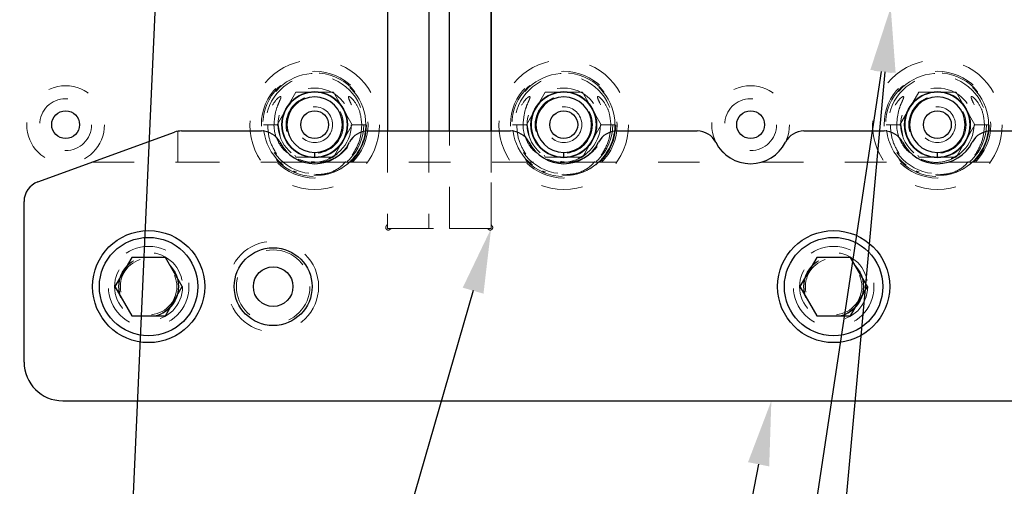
# Model space of a CAD drawing. Header units: inches. Extents: x 1880 to 2363, y -453 to -54.
# Tile 359 of 656: x 2038.82 to 2041.19, y -267.57 to -266.45. Entities that reach past the tile are written whole.
import ezdxf

# ---------------------------------------------------------------- set-up
doc = ezdxf.new("R2010")
doc.units = ezdxf.units.IN
doc.header["$LTSCALE"] = 0.5
doc.header["$MEASUREMENT"] = 0
doc.linetypes.add('HIDDEN', pattern=[0.225, 0.15, -0.075])
for name, color, linetype in [('DIE-M-S', 8, 'Continuous'), ('DIE-M-S2', 1, 'Continuous'), ('DIE-M-S3', 8, 'Continuous'), ('DSS-M-S', 53, 'Continuous'), ('RAI-M-S', 8, 'Continuous'), ('SID-M-S', 105, 'Continuous'), ('SVD-M-S', 8, 'Continuous')]:
    doc.layers.add(name, color=color, linetype=linetype)

msp = doc.modelspace()

# ---------------------------------------------------------------- linework, layer by layer
at = {"layer": 'DIE-M-S', "linetype": 'Continuous', "lineweight": 25}
for p, q in [((2039.70679, -266.23618), (2039.70679, -266.71872)), ((2039.95679, -266.71872), (2039.95679, -266.23618))]:
    msp.add_line(p, q, dxfattribs=at)
at = {"layer": 'DIE-M-S', "linetype": 'HIDDEN', "lineweight": 18}
for p, q in [((2039.70679, -266.71872), (2039.70679, -266.94267)), ((2039.95679, -266.94267), (2039.95679, -266.71872)), ((2039.71775, -266.95362), (2039.94584, -266.95362))]:
    msp.add_line(p, q, dxfattribs=at)
at = {"layer": 'DIE-M-S', "linetype": 'Continuous', "lineweight": 25}
for centre, radius in [((2039.53179, -266.70362), 0.079), ((2040.13179, -266.70362), 0.079), ((2041.03179, -266.70362), 0.079), ((2038.93179, -266.70362), 0.0335), ((2040.58179, -266.70362), 0.0335)]:
    msp.add_circle(centre, radius, dxfattribs=at)
at = {"layer": 'DIE-M-S', "linetype": 'HIDDEN', "lineweight": 18}
for centre in [(2039.13179, -267.09372), (2040.78179, -267.09372)]:
    msp.add_circle(centre, 0.068, dxfattribs=at)
for centre, start, end in [((2039.70891, -266.9515), 132.59227, 317.40773), ((2039.70079, -266.94267), 312.59227, 0), ((2039.71775, -266.95962), 90, 137.40773), ((2039.94584, -266.95962), 42.59227, 90), ((2039.95467, -266.9515), 222.59227, 47.40773), ((2039.96279, -266.94267), 180, 227.40773)]:
    msp.add_arc(centre, 0.006, start, end, dxfattribs=at)
at = {"layer": 'DIE-M-S2', "linetype": 'Continuous', "lineweight": 25}
for p, q in [((2039.70679, -266.23618), (2039.70679, -266.71872)), ((2039.80679, -266.23618), (2039.80679, -266.71872)), ((2039.85679, -266.71872), (2039.85679, -266.23618)), ((2039.95679, -266.23618), (2039.95679, -266.71872))]:
    msp.add_line(p, q, dxfattribs=at)
at = {"layer": 'DIE-M-S2', "linetype": 'HIDDEN', "lineweight": 18}
for p, q in [((2039.70679, -266.71872), (2039.70679, -266.95362)), ((2039.80679, -266.71872), (2039.80679, -266.95362)), ((2039.85679, -266.95362), (2039.85679, -266.71872)), ((2039.95679, -266.71872), (2039.95679, -266.95362)), ((2039.80679, -266.95362), (2039.70679, -266.95362)), ((2039.95679, -266.95362), (2039.85679, -266.95362))]:
    msp.add_line(p, q, dxfattribs=at)
at = {"layer": 'DIE-M-S3', "linetype": 'HIDDEN', "lineweight": 18}
for p, q in [((2039.56526, -266.70362), (2039.56526, -266.70362)), ((2039.5751, -266.70362), (2039.5751, -266.70362)), ((2039.60069, -266.70362), (2039.60069, -266.70362)), ((2039.61053, -266.70362), (2039.61053, -266.70362)), ((2040.16526, -266.70362), (2040.16526, -266.70362)), ((2040.1751, -266.70362), (2040.1751, -266.70362)), ((2040.20069, -266.70362), (2040.20069, -266.70362)), ((2040.21053, -266.70362), (2040.21053, -266.70362)), ((2041.06526, -266.70362), (2041.06526, -266.70362)), ((2041.0751, -266.70362), (2041.0751, -266.70362)), ((2041.10069, -266.70362), (2041.10069, -266.70362)), ((2041.11053, -266.70362), (2041.11053, -266.70362)), ((2039.53179, -266.82173), (2039.53179, -266.82173)), ((2040.13179, -266.82173), (2040.13179, -266.82173)), ((2041.03179, -266.82173), (2041.03179, -266.82173))]:
    msp.add_line(p, q, dxfattribs=at)
for centre, radius in [((2039.53179, -266.70362), 0.125), ((2039.53179, -266.70362), 0.11811), ((2040.13179, -266.70362), 0.125), ((2040.13179, -266.70362), 0.11811), ((2041.03179, -266.70362), 0.125), ((2041.03179, -266.70362), 0.11811), ((2038.93179, -266.70362), 0.0625), ((2039.53179, -266.70362), 0.0689), ((2040.13179, -266.70362), 0.0689), ((2040.58179, -266.70362), 0.0625), ((2041.03179, -266.70362), 0.0689), ((2039.53179, -266.70362), 0.04331), ((2040.13179, -266.70362), 0.04331), ((2041.03179, -266.70362), 0.04331), ((2039.43179, -267.09372), 0.10937)]:
    msp.add_circle(centre, radius, dxfattribs=at)
at = {"layer": 'DIE-M-S3', "linetype": 'Continuous', "lineweight": 25}
for centre in [(2039.53179, -266.70362), (2040.13179, -266.70362), (2041.03179, -266.70362)]:
    msp.add_circle(centre, 0.03346, dxfattribs=at)
for centre, radius, start, end in [((2039.53179, -266.70362), 0.07874, 0, 270), ((2039.53179, -266.70362), 0.06693, 0, 270), ((2040.13179, -266.70362), 0.07874, 0, 270), ((2040.13179, -266.70362), 0.06693, 0, 270), ((2041.03179, -266.70362), 0.07874, 0, 270), ((2041.03179, -266.70362), 0.06693, 0, 270), ((2039.53179, -266.70362), 0.07874, 270, 0), ((2039.53179, -266.70362), 0.06693, 270, 0), ((2040.13179, -266.70362), 0.07874, 270, 0), ((2040.13179, -266.70362), 0.06693, 270, 0), ((2041.03179, -266.70362), 0.07874, 270, 0), ((2041.03179, -266.70362), 0.06693, 270, 0)]:
    msp.add_arc(centre, radius, start, end, dxfattribs=at)
for points in [[(2039.53179, -266.78236), (2039.53179, -266.78215), (2039.53179, -266.78172), (2039.53179, -266.77853), (2039.53179, -266.77455), (2039.53179, -266.77185), (2039.53179, -266.77055)], [(2040.13179, -266.78236), (2040.13179, -266.78215), (2040.13179, -266.78172), (2040.13179, -266.77853), (2040.13179, -266.77455), (2040.13179, -266.77185), (2040.13179, -266.77055)], [(2041.03179, -266.78236), (2041.03179, -266.78215), (2041.03179, -266.78172), (2041.03179, -266.77853), (2041.03179, -266.77455), (2041.03179, -266.77185), (2041.03179, -266.77055)]]:
    msp.add_open_spline(points, degree=3, knots=[0, 0, 0, 0, 0.2702613, 0.5624294, 0.7897364, 1, 1, 1, 1], dxfattribs=at)
at = {"layer": 'DSS-M-S', "linetype": 'HIDDEN', "lineweight": 18}
for centre, radius in [((2039.53179, -266.70362), 0.1285), ((2040.13179, -266.70362), 0.1285), ((2041.03179, -266.70362), 0.1285), ((2038.93179, -266.70362), 0.09375), ((2040.58179, -266.70362), 0.09375)]:
    msp.add_circle(centre, radius, dxfattribs=at)
at = {"layer": 'RAI-M-S', "linetype": 'Continuous', "lineweight": 25}
for p, q in [((2038.86469, -266.84165), (2039.19414, -266.72174)), ((2039.21124, -266.71872), (2039.40335, -266.71872)), ((2039.66024, -266.71872), (2040.00335, -266.71872)), ((2040.26024, -266.71872), (2040.45335, -266.71872)), ((2040.71024, -266.71872), (2040.90335, -266.71872)), ((2041.16024, -266.71872), (2041.65335, -266.71872)), ((2038.83179, -267.27572), (2038.83179, -266.88863)), ((2038.92479, -267.36872), (2042.33879, -267.36872))]:
    msp.add_line(p, q, dxfattribs=at)
at = {"layer": 'RAI-M-S', "linetype": 'HIDDEN', "lineweight": 18}
for p, q in [((2039.20243, -266.71951), (2039.20243, -266.79362)), ((2038.99664, -266.79362), (2039.20243, -266.79362)), ((2039.20243, -266.79362), (2039.50466, -266.79362)), ((2039.55892, -266.79362), (2040.10466, -266.79362)), ((2040.15892, -266.79362), (2040.55466, -266.79362)), ((2040.60892, -266.79362), (2041.00466, -266.79362)), ((2041.05892, -266.79362), (2041.75466, -266.79362))]:
    msp.add_line(p, q, dxfattribs=at)
for centre in [(2039.13179, -267.09372), (2040.78179, -267.09372)]:
    msp.add_circle(centre, 0.097, dxfattribs=at)
at = {"layer": 'RAI-M-S', "linetype": 'Continuous', "lineweight": 25}
msp.add_circle((2039.43179, -267.09372), 0.09375, dxfattribs=at)
for centre, radius, start, end in [((2039.21124, -266.76872), 0.05, 90, 110), ((2039.40335, -266.76872), 0.05, 26.87743, 90), ((2039.66024, -266.76872), 0.05, 90, 153.12257), ((2040.00335, -266.76872), 0.05, 26.87743, 90), ((2040.26024, -266.76872), 0.05, 90, 153.12257), ((2040.45335, -266.76872), 0.05, 26.87743, 90), ((2040.71024, -266.76872), 0.05, 90, 153.12257), ((2040.90335, -266.76872), 0.05, 26.87743, 90), ((2041.16024, -266.76872), 0.05, 90, 153.12257), ((2039.53179, -266.70362), 0.094, 206.87743, 333.12257), ((2040.13179, -266.70362), 0.094, 206.87743, 333.12257), ((2040.58179, -266.70362), 0.094, 206.87743, 333.12257), ((2041.03179, -266.70362), 0.094, 206.87743, 333.12257), ((2038.88179, -266.88863), 0.05, 110, 180), ((2038.92479, -267.27572), 0.093, 180, 270)]:
    msp.add_arc(centre, radius, start, end, dxfattribs=at)
at = {"layer": 'SID-M-S'}
for p, q in [((2039.15875, -266.15581), (2038.80867, -274.01583)), ((2040.896, -266.57537), (2039.77208, -274.0178)), ((2040.90519, -266.57648), (2040.23008, -274.01643)), ((2039.91342, -267.10347), (2037.91036, -274.02323)), ((2040.60112, -267.52168), (2039.29816, -274.0194))]:
    msp.add_line(p, q, dxfattribs=at)
for points in [[(2040.87029, -266.57149), (2040.91929, -266.42112), (2040.87029, -266.57149), (2040.92171, -266.57926)], [(2040.8793, -266.57413), (2040.91929, -266.42112), (2040.8793, -266.57413), (2040.93109, -266.57883)], [(2039.88844, -267.09624), (2039.95679, -266.95362), (2039.88844, -267.09624), (2039.93839, -267.1107)], [(2040.57563, -267.51657), (2040.63179, -267.36872), (2040.57563, -267.51657), (2040.62661, -267.52679)]]:
    msp.add_solid(points, dxfattribs=at)
at = {"layer": 'SVD-M-S', "linetype": 'HIDDEN', "lineweight": 18}
for p, q in [((2039.44161, -266.70362), (2039.4867, -266.62552)), ((2039.4867, -266.62552), (2039.57688, -266.62552)), ((2039.57688, -266.62552), (2039.62197, -266.70362)), ((2040.04161, -266.70362), (2040.0867, -266.62552)), ((2040.0867, -266.62552), (2040.17688, -266.62552)), ((2040.17688, -266.62552), (2040.22197, -266.70362)), ((2040.94161, -266.70362), (2040.9867, -266.62552)), ((2040.9867, -266.62552), (2041.07688, -266.62552)), ((2041.07688, -266.62552), (2041.12197, -266.70362)), ((2039.42094, -266.70362), (2039.40854, -266.70362)), ((2039.44341, -266.70362), (2039.40867, -266.70362)), ((2039.44354, -266.70362), (2039.42094, -266.70362)), ((2039.44436, -266.70839), (2039.44161, -266.70362)), ((2039.4483, -266.73129), (2039.44354, -266.70362)), ((2039.62197, -266.70362), (2039.57688, -266.78172)), ((2039.65496, -266.70362), (2039.62012, -266.70362)), ((2039.62017, -266.70362), (2039.65491, -266.70362)), ((2039.65504, -266.70362), (2039.62023, -266.70362)), ((2040.02094, -266.70362), (2040.00854, -266.70362)), ((2040.04341, -266.70362), (2040.00867, -266.70362)), ((2040.04354, -266.70362), (2040.02094, -266.70362)), ((2040.04436, -266.70839), (2040.04161, -266.70362)), ((2040.0483, -266.73129), (2040.04354, -266.70362)), ((2040.22197, -266.70362), (2040.17688, -266.78172)), ((2040.25496, -266.70362), (2040.22012, -266.70362)), ((2040.22017, -266.70362), (2040.25491, -266.70362)), ((2040.25504, -266.70362), (2040.22023, -266.70362)), ((2040.92094, -266.70362), (2040.90854, -266.70362)), ((2040.94341, -266.70362), (2040.90867, -266.70362)), ((2040.94354, -266.70362), (2040.92094, -266.70362)), ((2040.94436, -266.70839), (2040.94161, -266.70362)), ((2040.9483, -266.73129), (2040.94354, -266.70362)), ((2041.12197, -266.70362), (2041.07688, -266.78172)), ((2041.15496, -266.70362), (2041.12012, -266.70362)), ((2041.12017, -266.70362), (2041.15491, -266.70362)), ((2041.15504, -266.70362), (2041.12023, -266.70362)), ((2039.4867, -266.78172), (2039.48423, -266.77745)), ((2039.57688, -266.78172), (2039.4867, -266.78172)), ((2039.58369, -266.77559), (2039.56526, -266.78488)), ((2040.0867, -266.78172), (2040.08423, -266.77745)), ((2040.17688, -266.78172), (2040.0867, -266.78172)), ((2040.18369, -266.77559), (2040.16526, -266.78488)), ((2040.9867, -266.78172), (2040.98423, -266.77745)), ((2041.07688, -266.78172), (2040.9867, -266.78172)), ((2041.08369, -266.77559), (2041.06526, -266.78488))]:
    msp.add_line(p, q, dxfattribs=at)
at = {"layer": 'SVD-M-S', "linetype": 'Continuous', "lineweight": 25}
for p, q in [((2039.0912, -267.02341), (2039.0506, -267.09372)), ((2039.17239, -267.02341), (2039.0912, -267.02341)), ((2039.21298, -267.09372), (2039.17239, -267.02341)), ((2040.7412, -267.02341), (2040.7006, -267.09372)), ((2040.82239, -267.02341), (2040.7412, -267.02341)), ((2040.86298, -267.09372), (2040.82239, -267.02341)), ((2039.0506, -267.09372), (2039.0912, -267.16403)), ((2039.17239, -267.16403), (2039.21298, -267.09372)), ((2040.7006, -267.09372), (2040.7412, -267.16403)), ((2040.82239, -267.16403), (2040.86298, -267.09372)), ((2039.0912, -267.16403), (2039.17239, -267.16403)), ((2040.7412, -267.16403), (2040.82239, -267.16403))]:
    msp.add_line(p, q, dxfattribs=at)
at = {"layer": 'SVD-M-S', "linetype": 'HIDDEN', "lineweight": 18}
for centre, radius in [((2039.53179, -266.70362), 0.15625), ((2040.13179, -266.70362), 0.15625), ((2041.03179, -266.70362), 0.15625), ((2039.53179, -266.70362), 0.08825), ((2040.13179, -266.70362), 0.08825), ((2041.03179, -266.70362), 0.08825), ((2039.53179, -266.70362), 0.078), ((2040.13179, -266.70362), 0.078), ((2041.03179, -266.70362), 0.078), ((2039.13179, -267.09372), 0.082), ((2039.13179, -267.09372), 0.07247), ((2039.13179, -267.09372), 0.0722), ((2039.13179, -267.09372), 0.07168), ((2039.43179, -267.09372), 0.0885), ((2040.78179, -267.09372), 0.082), ((2040.78179, -267.09372), 0.07247), ((2040.78179, -267.09372), 0.0722), ((2040.78179, -267.09372), 0.07168)]:
    msp.add_circle(centre, radius, dxfattribs=at)
at = {"layer": 'SVD-M-S', "linetype": 'Continuous', "lineweight": 25}
for centre, radius in [((2039.13179, -267.09372), 0.135), ((2039.13179, -267.09372), 0.1186), ((2040.78179, -267.09372), 0.135), ((2040.78179, -267.09372), 0.1186), ((2039.43179, -267.09372), 0.04775)]:
    msp.add_circle(centre, radius, dxfattribs=at)
at = {"layer": 'SVD-M-S', "linetype": 'HIDDEN', "lineweight": 18}
for centre, start, end in [((2039.53179, -266.70362), 0, 315.72721), ((2040.13179, -266.70362), 0, 315.72721), ((2041.03179, -266.70362), 0, 315.72721), ((2039.53179, -266.70362), 315.72721, 0), ((2040.13179, -266.70362), 315.72721, 0), ((2041.03179, -266.70362), 315.72721, 0)]:
    msp.add_arc(centre, 0.12325, start, end, dxfattribs=at)
for points, knots in [([(2039.43367, -266.70362), (2039.43468, -266.69178), (2039.43618, -266.67408), (2039.44363, -266.65485), (2039.44774, -266.64557), (2039.44968, -266.64091), (2039.45044, -266.6385), (2039.45063, -266.63726), (2039.45058, -266.63658), (2039.45044, -266.63619), (2039.4502, -266.63593), (2039.44991, -266.63579), (2039.44943, -266.63574), (2039.44826, -266.63598), (2039.44453, -266.63816), (2039.43556, -266.64712), (2039.42384, -266.66686), (2039.41873, -266.68837), (2039.41846, -266.70142), (2039.41841, -266.70362)], [0, 0, 0, 0, 0.2379614, 0.3558648, 0.4139563, 0.4430096, 0.4576723, 0.4650202, 0.468145, 0.4713047, 0.4731896, 0.4750753, 0.4777409, 0.4826796, 0.4989153, 0.5638328, 0.7365381, 0.9556022, 1, 1, 1, 1]), ([(2039.64517, -266.70362), (2039.6441, -266.69238), (2039.6422, -266.67223), (2039.63028, -266.65023), (2039.62069, -266.63945), (2039.61589, -266.63622), (2039.61447, -266.63579), (2039.61399, -266.63574), (2039.61359, -266.63582), (2039.61332, -266.63598), (2039.61311, -266.63626), (2039.61297, -266.63675), (2039.613, -266.63824), (2039.61482, -266.64352), (2039.62069, -266.65607), (2039.62813, -266.6769), (2039.62931, -266.6946), (2039.62991, -266.70362)], [0, 0, 0, 0, 0.2257023, 0.4042496, 0.4931466, 0.5153527, 0.5191338, 0.5229358, 0.5250771, 0.5272378, 0.5291333, 0.5319246, 0.5373757, 0.5588102, 0.6434775, 0.8183439, 1, 1, 1, 1]), ([(2040.03367, -266.70362), (2040.03468, -266.69178), (2040.03618, -266.67408), (2040.04363, -266.65485), (2040.04774, -266.64557), (2040.04968, -266.64091), (2040.05044, -266.6385), (2040.05063, -266.63726), (2040.05058, -266.63658), (2040.05044, -266.63619), (2040.0502, -266.63593), (2040.04991, -266.63579), (2040.04943, -266.63574), (2040.04826, -266.63598), (2040.04453, -266.63816), (2040.03556, -266.64712), (2040.02384, -266.66686), (2040.01873, -266.68837), (2040.01846, -266.70142), (2040.01841, -266.70362)], [0, 0, 0, 0, 0.2379614, 0.3558648, 0.4139563, 0.4430096, 0.4576723, 0.4650202, 0.468145, 0.4713047, 0.4731896, 0.4750753, 0.4777409, 0.4826796, 0.4989153, 0.5638328, 0.7365381, 0.9556022, 1, 1, 1, 1]), ([(2040.24517, -266.70362), (2040.2441, -266.69238), (2040.2422, -266.67223), (2040.23028, -266.65023), (2040.22069, -266.63945), (2040.21589, -266.63622), (2040.21447, -266.63579), (2040.21399, -266.63574), (2040.21359, -266.63582), (2040.21332, -266.63598), (2040.21311, -266.63626), (2040.21297, -266.63675), (2040.213, -266.63824), (2040.21482, -266.64352), (2040.22069, -266.65607), (2040.22813, -266.6769), (2040.22931, -266.6946), (2040.22991, -266.70362)], [0, 0, 0, 0, 0.2257023, 0.4042496, 0.4931466, 0.5153527, 0.5191338, 0.5229358, 0.5250771, 0.5272378, 0.5291333, 0.5319246, 0.5373757, 0.5588102, 0.6434775, 0.8183439, 1, 1, 1, 1]), ([(2040.93367, -266.70362), (2040.93468, -266.69178), (2040.93618, -266.67408), (2040.94363, -266.65485), (2040.94774, -266.64557), (2040.94968, -266.64091), (2040.95044, -266.6385), (2040.95063, -266.63726), (2040.95058, -266.63658), (2040.95044, -266.63619), (2040.9502, -266.63593), (2040.94991, -266.63579), (2040.94943, -266.63574), (2040.94826, -266.63598), (2040.94453, -266.63816), (2040.93556, -266.64712), (2040.92384, -266.66686), (2040.91873, -266.68837), (2040.91846, -266.70142), (2040.91841, -266.70362)], [0, 0, 0, 0, 0.2379614, 0.3558648, 0.4139563, 0.4430096, 0.4576723, 0.4650202, 0.468145, 0.4713047, 0.4731896, 0.4750753, 0.4777409, 0.4826796, 0.4989153, 0.5638328, 0.7365381, 0.9556022, 1, 1, 1, 1]), ([(2041.14517, -266.70362), (2041.1441, -266.69238), (2041.1422, -266.67223), (2041.13028, -266.65023), (2041.12069, -266.63945), (2041.11589, -266.63622), (2041.11447, -266.63579), (2041.11399, -266.63574), (2041.11359, -266.63582), (2041.11332, -266.63598), (2041.11311, -266.63626), (2041.11297, -266.63675), (2041.113, -266.63824), (2041.11482, -266.64352), (2041.12069, -266.65607), (2041.12813, -266.6769), (2041.12931, -266.6946), (2041.12991, -266.70362)], [0, 0, 0, 0, 0.2257023, 0.4042496, 0.4931466, 0.5153527, 0.5191338, 0.5229358, 0.5250771, 0.5272378, 0.5291333, 0.5319246, 0.5373757, 0.5588102, 0.6434775, 0.8183439, 1, 1, 1, 1]), ([(2039.44001, -266.7743), (2039.43386, -266.76381), (2039.42107, -266.742), (2039.41932, -266.71673), (2039.41841, -266.70362)], [0, 0, 0, 0, 0.48118328, 1, 1, 1, 1]), ([(2039.43367, -266.70362), (2039.43376, -266.7066), (2039.43418, -266.71998), (2039.44174, -266.74315), (2039.45521, -266.76428), (2039.46678, -266.7715), (2039.46926, -266.77305)], [0, 0, 0, 0, 0.1103256, 0.495314, 0.891973, 1, 1, 1, 1]), ([(2039.4923, -266.78702), (2039.50129, -266.79), (2039.52027, -266.7963), (2039.55106, -266.79319), (2039.57971, -266.78087), (2039.60254, -266.75992), (2039.61417, -266.73834), (2039.61802, -266.7239), (2039.61918, -266.7175), (2039.61959, -266.71446), (2039.6199, -266.71147), (2039.62007, -266.70924), (2039.62021, -266.70646), (2039.62022, -266.70458), (2039.62023, -266.70362)], [0, 0, 0, 0, 0.1567393, 0.3310772, 0.5021307, 0.6703066, 0.8382693, 0.9026123, 0.9186663, 0.9466697, 0.953668, 0.9686986, 0.983972, 1, 1, 1, 1]), ([(2039.52405, -266.7925), (2039.53072, -266.7934), (2039.54797, -266.79574), (2039.5757, -266.78744), (2039.60282, -266.76964), (2039.62215, -266.74356), (2039.62938, -266.71996), (2039.62982, -266.7066), (2039.62991, -266.70362)], [0, 0, 0, 0, 0.1284288, 0.3324816, 0.5385166, 0.7437376, 0.9429204, 1, 1, 1, 1]), ([(2039.64517, -266.70362), (2039.64422, -266.71672), (2039.64232, -266.74301), (2039.62893, -266.76569), (2039.62221, -266.77707)], [0, 0, 0, 0, 0.4982217, 1, 1, 1, 1]), ([(2040.04001, -266.7743), (2040.03386, -266.76381), (2040.02107, -266.742), (2040.01932, -266.71673), (2040.01841, -266.70362)], [0, 0, 0, 0, 0.4811833, 1, 1, 1, 1]), ([(2040.03367, -266.70362), (2040.03376, -266.7066), (2040.03418, -266.71998), (2040.04174, -266.74315), (2040.05521, -266.76428), (2040.06678, -266.7715), (2040.06926, -266.77305)], [0, 0, 0, 0, 0.1103256, 0.495314, 0.891973, 1, 1, 1, 1]), ([(2040.0923, -266.78702), (2040.10129, -266.79), (2040.12027, -266.7963), (2040.15106, -266.79319), (2040.17971, -266.78087), (2040.20254, -266.75992), (2040.21417, -266.73834), (2040.21802, -266.7239), (2040.21918, -266.7175), (2040.21959, -266.71446), (2040.2199, -266.71147), (2040.22007, -266.70924), (2040.22021, -266.70646), (2040.22022, -266.70458), (2040.22023, -266.70362)], [0, 0, 0, 0, 0.1567393, 0.3310772, 0.5021307, 0.6703066, 0.8382693, 0.9026123, 0.9186663, 0.9466697, 0.953668, 0.9686986, 0.983972, 1, 1, 1, 1]), ([(2040.12405, -266.7925), (2040.13072, -266.7934), (2040.14797, -266.79574), (2040.1757, -266.78744), (2040.20282, -266.76964), (2040.22215, -266.74356), (2040.22938, -266.71996), (2040.22982, -266.7066), (2040.22991, -266.70362)], [0, 0, 0, 0, 0.1284288, 0.3324816, 0.5385166, 0.7437376, 0.9429204, 1, 1, 1, 1]), ([(2040.24517, -266.70362), (2040.24422, -266.71672), (2040.24232, -266.74301), (2040.22893, -266.76569), (2040.22221, -266.77707)], [0, 0, 0, 0, 0.4982217, 1, 1, 1, 1]), ([(2040.94001, -266.7743), (2040.93386, -266.76381), (2040.92107, -266.742), (2040.91932, -266.71673), (2040.91841, -266.70362)], [0, 0, 0, 0, 0.4811833, 1, 1, 1, 1]), ([(2040.93367, -266.70362), (2040.93376, -266.7066), (2040.93418, -266.71998), (2040.94174, -266.74315), (2040.95521, -266.76428), (2040.96678, -266.7715), (2040.96926, -266.77305)], [0, 0, 0, 0, 0.1103256, 0.495314, 0.891973, 1, 1, 1, 1]), ([(2040.9923, -266.78702), (2041.00129, -266.79), (2041.02027, -266.7963), (2041.05106, -266.79319), (2041.07971, -266.78087), (2041.10254, -266.75992), (2041.11417, -266.73834), (2041.11802, -266.7239), (2041.11918, -266.7175), (2041.11959, -266.71446), (2041.1199, -266.71147), (2041.12007, -266.70924), (2041.12021, -266.70646), (2041.12022, -266.70458), (2041.12023, -266.70362)], [0, 0, 0, 0, 0.1567393, 0.3310772, 0.5021307, 0.6703066, 0.8382693, 0.9026123, 0.9186663, 0.9466697, 0.953668, 0.9686986, 0.983972, 1, 1, 1, 1]), ([(2041.14517, -266.70362), (2041.14422, -266.71672), (2041.14232, -266.74301), (2041.12893, -266.76569), (2041.12221, -266.77707)], [0, 0, 0, 0, 0.4982217, 1, 1, 1, 1]), ([(2039.62004, -266.78966), (2039.61883, -266.79087), (2039.60797, -266.80171), (2039.58343, -266.81782), (2039.54357, -266.82778), (2039.50407, -266.82299), (2039.47568, -266.81198), (2039.46465, -266.80038), (2039.46261, -266.79823)], [0, 0, 0, 0, 0.0296945, 0.2651226, 0.4965645, 0.7242061, 0.9489615, 1, 1, 1, 1]), ([(2039.60648, -266.79276), (2039.6027, -266.79683), (2039.59008, -266.81047), (2039.56337, -266.82258), (2039.54109, -266.82368), (2039.53179, -266.82415)], [0, 0, 0, 0, 0.1988974, 0.665848, 1, 1, 1, 1]), ([(2040.22004, -266.78966), (2040.21883, -266.79087), (2040.20797, -266.80171), (2040.18343, -266.81782), (2040.14357, -266.82778), (2040.10407, -266.82299), (2040.07568, -266.81198), (2040.06465, -266.80038), (2040.06261, -266.79823)], [0, 0, 0, 0, 0.0296945, 0.2651226, 0.4965645, 0.7242061, 0.9489615, 1, 1, 1, 1]), ([(2040.20648, -266.79276), (2040.2027, -266.79683), (2040.19008, -266.81048), (2040.16193, -266.82304), (2040.13815, -266.82412), (2040.12737, -266.82461)], [0, 0, 0, 0, 0.1888255, 0.6321303, 1, 1, 1, 1]), ([(2041.12004, -266.78966), (2041.11883, -266.79087), (2041.10797, -266.80171), (2041.08343, -266.81782), (2041.04357, -266.82778), (2041.00407, -266.82299), (2040.97568, -266.81198), (2040.96465, -266.80038), (2040.96261, -266.79823)], [0, 0, 0, 0, 0.0296945, 0.2651226, 0.4965645, 0.7242061, 0.9489615, 1, 1, 1, 1]), ([(2041.10648, -266.79276), (2041.1027, -266.79683), (2041.09008, -266.81048), (2041.06193, -266.82304), (2041.03815, -266.82412), (2041.02737, -266.82461)], [0, 0, 0, 0, 0.1888255, 0.6321303, 1, 1, 1, 1]), ([(2039.48803, -266.81745), (2039.48565, -266.81722), (2039.48295, -266.81696), (2039.48079, -266.81547), (2039.48054, -266.8153)], [0, 0, 0, 0, 0.88399939, 1, 1, 1, 1]), ([(2040.08803, -266.81745), (2040.08565, -266.81722), (2040.08295, -266.81696), (2040.08079, -266.81547), (2040.08054, -266.8153)], [0, 0, 0, 0, 0.8839994, 1, 1, 1, 1]), ([(2040.98803, -266.81745), (2040.98565, -266.81722), (2040.98295, -266.81696), (2040.98079, -266.81547), (2040.98054, -266.8153)], [0, 0, 0, 0, 0.8839994, 1, 1, 1, 1])]:
    msp.add_open_spline(points, degree=3, knots=knots, dxfattribs=at)

doc.saveas('drawing.dxf')
